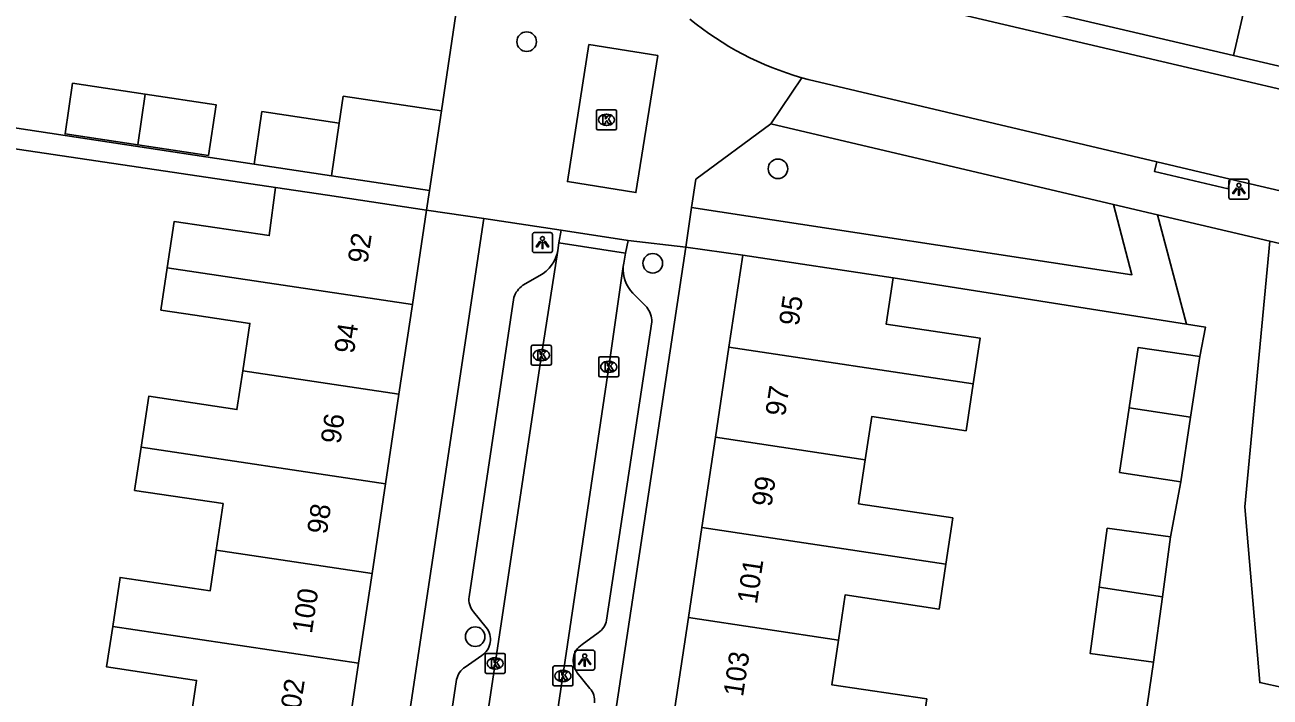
# Model space of a CAD drawing. Extents: x 163010 to 163853, y 382793 to 383982.
# Drawn here: x 163667.4 to 163729.5, y 383335.5 to 383369 of the extents above; entities that cross this region are included whole.
import ezdxf

# ---------------------------------------------------------------- set-up
doc = ezdxf.new("R2010")
doc.units = 0
for name, color, linetype in [('IMGEO_Boom', 7, 'Continuous'), ('IMGEO_Groenvoorziening', 7, 'Continuous'), ('IMGEO_Kolk', 7, 'Continuous'), ('IMGEO_Lichtpunt', 7, 'Continuous'), ('IMGEO_Muur', 7, 'Continuous'), ('IMGEO_Pand', 7, 'Continuous'), ('IMGEO_Pand_nummerreeks', 7, 'Continuous'), ('IMGEO_Rijbaan_lokaal_open', 7, 'Continuous'), ('IMGEO_Voetpad_open', 7, 'Continuous')]:
    doc.layers.add(name, color=color, linetype=linetype)

msp = doc.modelspace()

# ---------------------------------------------------------------- linework, layer by layer
at = {"layer": 'IMGEO_Boom'}
for centre in [(163692.421, 383368.175), (163704.953, 383361.833), (163698.71, 383357.12), (163689.853, 383338.492)]:
    msp.add_circle(centre, 0.489, dxfattribs=at)
at = {"layer": 'IMGEO_Groenvoorziening'}
for points in [[(163728.272, 383370.057), (163727.67, 383367.493)], [(163700.65, 383359.9), (163722.609, 383356.545), (163721.682, 383360.059)], [(163703.2, 383357.522), (163700.353, 383357.923)], [(163725.324, 383354.091), (163710.692, 383356.399)]]:
    msp.add_lwpolyline(points, dxfattribs=at)
at = {"layer": 'IMGEO_Kolk'}
for p, q in [((163695.978, 383364.777), (163696.83, 383364.777)), ((163695.903, 383363.851), (163695.903, 383364.703)), ((163696.391, 383364.557), (163696.416, 383364.557)), ((163696.904, 383364.703), (163696.904, 383363.851)), ((163696.83, 383363.777), (163695.978, 383363.777)), ((163696.414, 383363.997), (163696.389, 383363.997)), ((163692.652, 383352.107), (163692.652, 383352.959)), ((163692.727, 383353.033), (163693.579, 383353.033)), ((163693.653, 383352.959), (163693.653, 383352.107)), ((163693.14, 383352.813), (163693.165, 383352.813)), ((163696.012, 383351.527), (163696.012, 383352.379)), ((163696.087, 383352.453), (163696.939, 383352.453)), ((163697.013, 383352.379), (163697.013, 383351.527)), ((163693.579, 383352.033), (163692.727, 383352.033)), ((163693.163, 383352.253), (163693.138, 383352.253)), ((163696.5, 383352.233), (163696.525, 383352.233)), ((163696.939, 383351.453), (163696.087, 383351.453)), ((163696.523, 383351.673), (163696.498, 383351.673)), ((163690.348, 383336.733), (163690.348, 383337.585)), ((163690.423, 383337.659), (163691.275, 383337.659)), ((163690.836, 383337.439), (163690.861, 383337.439)), ((163691.349, 383337.585), (163691.349, 383336.733)), ((163690.859, 383336.879), (163690.834, 383336.879)), ((163693.728, 383336.108), (163693.728, 383336.96)), ((163693.803, 383337.034), (163694.655, 383337.034)), ((163694.216, 383336.814), (163694.241, 383336.814)), ((163694.729, 383336.96), (163694.729, 383336.108)), ((163691.275, 383336.659), (163690.423, 383336.659)), ((163694.239, 383336.254), (163694.214, 383336.254)), ((163694.655, 383336.034), (163693.803, 383336.034))]:
    msp.add_line(p, q, dxfattribs=at)
for points in [[(163695.978, 383364.777), (163696.83, 383364.777)], [(163695.903, 383363.851), (163695.903, 383364.703)], [(163696.224, 383364.477), (163696.347, 383364.477), (163696.347, 383364.326), (163696.477, 383364.477), (163696.641, 383364.477), (163696.495, 383364.326), (163696.648, 383364.077), (163696.496, 383364.077), (163696.411, 383364.241), (163696.347, 383364.174), (163696.347, 383364.077), (163696.224, 383364.077), (163696.224, 383364.477)], [(163696.904, 383364.703), (163696.904, 383363.851)], [(163696.83, 383363.777), (163695.978, 383363.777)], [(163692.652, 383352.107), (163692.652, 383352.959)], [(163692.727, 383353.033), (163693.579, 383353.033)], [(163693.653, 383352.959), (163693.653, 383352.107)], [(163692.973, 383352.733), (163693.096, 383352.733), (163693.096, 383352.582), (163693.226, 383352.733), (163693.39, 383352.733), (163693.244, 383352.582), (163693.397, 383352.333), (163693.245, 383352.333), (163693.16, 383352.497), (163693.096, 383352.43), (163693.096, 383352.333), (163692.973, 383352.333), (163692.973, 383352.733)], [(163696.012, 383351.527), (163696.012, 383352.379)], [(163696.087, 383352.453), (163696.939, 383352.453)], [(163697.013, 383352.379), (163697.013, 383351.527)], [(163693.579, 383352.033), (163692.727, 383352.033)], [(163696.333, 383352.153), (163696.456, 383352.153), (163696.456, 383352.002), (163696.586, 383352.153), (163696.75, 383352.153), (163696.604, 383352.002), (163696.757, 383351.753), (163696.605, 383351.753), (163696.52, 383351.917), (163696.456, 383351.85), (163696.456, 383351.753), (163696.333, 383351.753), (163696.333, 383352.153)], [(163696.939, 383351.453), (163696.087, 383351.453)], [(163690.348, 383336.733), (163690.348, 383337.585)], [(163690.423, 383337.659), (163691.275, 383337.659)], [(163691.349, 383337.585), (163691.349, 383336.733)], [(163690.669, 383337.359), (163690.792, 383337.359), (163690.792, 383337.208), (163690.922, 383337.359), (163691.086, 383337.359), (163690.94, 383337.208), (163691.093, 383336.959), (163690.941, 383336.959), (163690.856, 383337.123), (163690.792, 383337.056), (163690.792, 383336.959), (163690.669, 383336.959), (163690.669, 383337.359)], [(163693.728, 383336.108), (163693.728, 383336.96)], [(163693.803, 383337.034), (163694.655, 383337.034)], [(163694.729, 383336.96), (163694.729, 383336.108)], [(163691.275, 383336.659), (163690.423, 383336.659)], [(163694.049, 383336.734), (163694.172, 383336.734), (163694.172, 383336.583), (163694.302, 383336.734), (163694.466, 383336.734), (163694.32, 383336.583), (163694.473, 383336.334), (163694.321, 383336.334), (163694.236, 383336.498), (163694.172, 383336.431), (163694.172, 383336.334), (163694.049, 383336.334), (163694.049, 383336.734)], [(163694.655, 383336.034), (163693.803, 383336.034)]]:
    msp.add_lwpolyline(points, dxfattribs=at)
for centre, start, end in [((163695.98, 383364.701), 91.55205, 178.44795), ((163695.98, 383364.701), 91.55205, 178.44795), ((163696.828, 383364.701), 1.55205, 88.44795), ((163696.828, 383364.701), 1.55205, 88.44795), ((163695.98, 383363.853), 181.55205, 268.44795), ((163695.98, 383363.853), 181.55205, 268.44795), ((163696.828, 383363.853), 271.55205, 358.44795), ((163696.828, 383363.853), 271.55205, 358.44795), ((163692.729, 383352.957), 91.55205, 178.44795), ((163692.729, 383352.957), 91.55205, 178.44795), ((163693.577, 383352.957), 1.55205, 88.44795), ((163693.577, 383352.957), 1.55205, 88.44795), ((163696.089, 383352.377), 91.55205, 178.44795), ((163696.089, 383352.377), 91.55205, 178.44795), ((163696.937, 383352.377), 1.55205, 88.44795), ((163696.937, 383352.377), 1.55205, 88.44795), ((163692.729, 383352.109), 181.55205, 268.44795), ((163692.729, 383352.109), 181.55205, 268.44795), ((163693.577, 383352.109), 271.55205, 358.44795), ((163693.577, 383352.109), 271.55205, 358.44795), ((163696.089, 383351.529), 181.55205, 268.44795), ((163696.089, 383351.529), 181.55205, 268.44795), ((163696.937, 383351.529), 271.55205, 358.44795), ((163696.937, 383351.529), 271.55205, 358.44795), ((163690.425, 383337.583), 91.55205, 178.44795), ((163690.425, 383337.583), 91.55205, 178.44795), ((163691.273, 383337.583), 1.55205, 88.44795), ((163691.273, 383337.583), 1.55205, 88.44795), ((163693.805, 383336.958), 91.55205, 178.44795), ((163693.805, 383336.958), 91.55205, 178.44795), ((163694.653, 383336.958), 1.55205, 88.44795), ((163694.653, 383336.958), 1.55205, 88.44795), ((163690.425, 383336.735), 181.55205, 268.44795), ((163690.425, 383336.735), 181.55205, 268.44795), ((163691.273, 383336.735), 271.55205, 358.44795), ((163691.273, 383336.735), 271.55205, 358.44795), ((163693.805, 383336.11), 181.55205, 268.44795), ((163693.805, 383336.11), 181.55205, 268.44795), ((163694.653, 383336.11), 271.55205, 358.44795), ((163694.653, 383336.11), 271.55205, 358.44795)]:
    msp.add_arc(centre, 0.0765, start, end, dxfattribs=at)
for centre, major_axis, ratio, start_param, end_param in [((163696.39, 383364.277), (-0.387, 0.002), 0.722429, 4.712389, 7.853982), ((163696.415, 383364.277), (-0.39, 0.002), 0.717154, 1.570796, 4.712389), ((163693.139, 383352.533), (-0.387, 0.002), 0.722429, 4.712389, 7.853982), ((163693.164, 383352.533), (-0.39, 0.002), 0.717154, 1.570796, 4.712389), ((163696.499, 383351.953), (-0.387, 0.002), 0.722429, 4.712389, 7.853982), ((163696.524, 383351.953), (-0.39, 0.002), 0.717154, 1.570796, 4.712389), ((163690.835, 383337.159), (-0.387, 0.002), 0.722429, 4.712389, 7.853982), ((163690.86, 383337.159), (-0.39, 0.002), 0.717154, 1.570796, 4.712389), ((163694.215, 383336.534), (-0.387, 0.002), 0.722429, 4.712389, 7.853982), ((163694.24, 383336.534), (-0.39, 0.002), 0.717154, 1.570796, 4.712389)]:
    msp.add_ellipse(centre, major_axis=major_axis, ratio=ratio, start_param=start_param, end_param=end_param, dxfattribs=at)
at = {"layer": 'IMGEO_Lichtpunt'}
for p, q in [((163727.444, 383361.216), (163727.444, 383360.409)), ((163727.444, 383361.216), (163727.444, 383360.409)), ((163728.346, 383361.311), (163727.538, 383361.311)), ((163728.346, 383361.311), (163727.538, 383361.311)), ((163728.44, 383360.409), (163728.44, 383361.216)), ((163728.44, 383360.409), (163728.44, 383361.216)), ((163727.538, 383360.315), (163728.346, 383360.315)), ((163727.538, 383360.315), (163728.346, 383360.315)), ((163692.711, 383358.556), (163692.711, 383357.749)), ((163692.711, 383358.556), (163692.711, 383357.749)), ((163693.613, 383358.651), (163692.805, 383358.651)), ((163693.613, 383358.651), (163692.805, 383358.651)), ((163693.707, 383357.749), (163693.707, 383358.556)), ((163693.707, 383357.749), (163693.707, 383358.556)), ((163692.805, 383357.655), (163693.613, 383357.655)), ((163692.805, 383357.655), (163693.613, 383357.655)), ((163694.818, 383337.727), (163694.818, 383336.92)), ((163694.818, 383337.727), (163694.818, 383336.92)), ((163695.72, 383337.822), (163694.912, 383337.822)), ((163695.72, 383337.822), (163694.912, 383337.822)), ((163695.814, 383336.92), (163695.814, 383337.727)), ((163695.814, 383336.92), (163695.814, 383337.727)), ((163694.912, 383336.826), (163695.72, 383336.826)), ((163694.912, 383336.826), (163695.72, 383336.826))]:
    msp.add_line(p, q, dxfattribs=at)
for points in [[(163727.818, 383360.88), (163727.857, 383360.852), (163727.669, 383360.59), (163727.631, 383360.617), (163727.818, 383360.88)], [(163727.92, 383360.832), (163727.967, 383360.832), (163727.967, 383360.51), (163727.92, 383360.51), (163727.92, 383360.832)], [(163728.03, 383360.852), (163728.068, 383360.879), (163728.255, 383360.617), (163728.216, 383360.589), (163728.03, 383360.852)], [(163693.085, 383358.22), (163693.124, 383358.192), (163692.936, 383357.93), (163692.898, 383357.957), (163693.085, 383358.22)], [(163693.187, 383358.172), (163693.234, 383358.172), (163693.234, 383357.85), (163693.187, 383357.85), (163693.187, 383358.172)], [(163693.297, 383358.192), (163693.335, 383358.219), (163693.522, 383357.957), (163693.483, 383357.929), (163693.297, 383358.192)], [(163695.192, 383337.391), (163695.231, 383337.363), (163695.043, 383337.101), (163695.005, 383337.128), (163695.192, 383337.391)], [(163695.294, 383337.343), (163695.341, 383337.343), (163695.341, 383337.021), (163695.294, 383337.021), (163695.294, 383337.343)], [(163695.404, 383337.363), (163695.442, 383337.39), (163695.629, 383337.128), (163695.59, 383337.1), (163695.404, 383337.363)]]:
    msp.add_lwpolyline(points, dxfattribs=at)
for centre in [(163727.943, 383361.014), (163693.21, 383358.354), (163695.317, 383337.525)]:
    msp.add_circle(centre, 0.0994, dxfattribs=at)
for centre, start, end in [((163727.538, 383361.216), 90, 180), ((163727.538, 383361.216), 90, 180), ((163728.346, 383361.216), 0, 90), ((163728.346, 383361.216), 0, 90), ((163727.538, 383360.409), 180, 270), ((163727.538, 383360.409), 180, 270), ((163728.346, 383360.409), 270, 0), ((163728.346, 383360.409), 270, 360), ((163692.805, 383358.556), 90, 180), ((163692.805, 383358.556), 90, 180), ((163693.613, 383358.556), 0, 90), ((163693.613, 383358.556), 0, 90), ((163692.805, 383357.749), 180, 270), ((163692.805, 383357.749), 180, 270), ((163693.613, 383357.749), 270, 0), ((163693.613, 383357.749), 270, 360), ((163694.912, 383337.727), 90, 180), ((163694.912, 383337.727), 90, 180), ((163695.72, 383337.727), 0, 90), ((163695.72, 383337.727), 0, 90), ((163694.912, 383336.92), 180, 270), ((163694.912, 383336.92), 180, 270), ((163695.72, 383336.92), 270, 0), ((163695.72, 383336.92), 270, 360)]:
    msp.add_arc(centre, 0.0946, start, end, dxfattribs=at)
at = {"layer": 'IMGEO_Muur'}
msp.add_lwpolyline([(163689.677, 383374.841), (163688.169, 383364.722)], dxfattribs=at)
at = {"layer": 'IMGEO_Pand'}
for points in [[(163673.398, 383365.559), (163669.774, 383366.103), (163669.395, 383363.574), (163673.027, 383363.029)], [(163673.027, 383363.029), (163673.398, 383365.559)], [(163673.027, 383363.029), (163676.547, 383362.501), (163676.927, 383365.03), (163673.398, 383365.559)], [(163688.169, 383364.722), (163683.274, 383365.452), (163683.074, 383364.109)], [(163683.074, 383364.109), (163679.218, 383364.684), (163678.827, 383362.061)], [(163688.169, 383364.722), (163687.578, 383360.756)], [(163682.683, 383361.486), (163683.074, 383364.109)], [(163682.683, 383361.486), (163678.827, 383362.061)], [(163687.578, 383360.756), (163682.683, 383361.486)], [(163674.493, 383356.895), (163674.841, 383359.212), (163679.579, 383358.505), (163679.889, 383360.907)], [(163679.889, 383360.907), (163682.488, 383360.517), (163687.432, 383359.776)], [(163687.432, 383359.776), (163686.723, 383355.059)], [(163702.512, 383352.936), (163703.2, 383357.522)], [(163710.692, 383356.399), (163703.2, 383357.522)], [(163678.259, 383351.756), (163678.614, 383354.117), (163675.862, 383354.53), (163674.176, 383354.783), (163674.493, 383356.895)], [(163686.723, 383355.059), (163674.493, 383356.895)], [(163710.692, 383356.399), (163710.345, 383354.09), (163715.032, 383353.387), (163714.689, 383351.102)], [(163686.723, 383355.059), (163686.052, 383350.586)], [(163701.838, 383348.438), (163702.512, 383352.936)], [(163702.512, 383352.936), (163714.689, 383351.102)], [(163722.473, 383349.907), (163722.926, 383352.926), (163725.99, 383352.466)], [(163725.99, 383352.466), (163725.537, 383349.446)], [(163673.191, 383347.943), (163673.572, 383350.484), (163677.969, 383349.825), (163678.259, 383351.756)], [(163678.259, 383351.756), (163686.052, 383350.586)], [(163714.689, 383351.102), (163714.339, 383348.768), (163709.628, 383349.475), (163709.304, 383347.313)], [(163686.052, 383350.586), (163685.38, 383346.113)], [(163725.054, 383346.225), (163721.99, 383346.685), (163722.473, 383349.907)], [(163725.537, 383349.446), (163722.473, 383349.907)], [(163725.537, 383349.446), (163725.054, 383346.225)], [(163701.163, 383343.94), (163701.838, 383348.438)], [(163701.838, 383348.438), (163709.304, 383347.313)], [(163676.933, 383342.807), (163677.281, 383345.129), (163672.868, 383345.791), (163673.191, 383347.943)], [(163673.191, 383347.943), (163685.38, 383346.113)], [(163709.304, 383347.313), (163708.975, 383345.123), (163713.67, 383344.418), (163713.323, 383342.108)], [(163685.38, 383346.113), (163684.708, 383341.64)], [(163700.489, 383339.443), (163701.163, 383343.94)], [(163713.323, 383342.108), (163701.163, 383343.94)], [(163724.531, 383343.474), (163721.374, 383343.9), (163720.977, 383340.955)], [(163724.127, 383340.48), (163724.531, 383343.474)], [(163671.773, 383339.008), (163672.139, 383341.453), (163676.629, 383340.779), (163676.933, 383342.807)], [(163676.933, 383342.807), (163684.708, 383341.64)], [(163713.323, 383342.108), (163712.987, 383339.87), (163708.305, 383340.573), (163707.966, 383338.316)], [(163684.708, 383341.64), (163684.036, 383337.167)], [(163720.977, 383340.955), (163720.53, 383337.65), (163723.687, 383337.224)], [(163720.977, 383340.955), (163724.127, 383340.48)], [(163723.687, 383337.224), (163724.127, 383340.48)], [(163699.814, 383334.944), (163700.489, 383339.443)], [(163707.966, 383338.316), (163700.489, 383339.443)], [(163675.587, 383333.862), (163675.954, 383336.31), (163671.469, 383336.983), (163671.773, 383339.008)], [(163684.036, 383337.167), (163671.773, 383339.008)], [(163707.966, 383338.316), (163707.633, 383336.095), (163712.372, 383335.384), (163712.03, 383333.104)], [(163684.036, 383337.167), (163683.364, 383332.694)]]:
    msp.add_lwpolyline(points, dxfattribs=at)
at = {"layer": 'IMGEO_Rijbaan_lokaal_open'}
for points in [[(163709.083, 383394.513), (163708.387, 383394.653), (163708.16, 383394.698), (163707.763, 383394.698), (163706.978, 383394.611), (163706.331, 383394.361), (163704.033, 383392.935), (163703.462, 383392.42), (163703.13, 383391.966), (163702.774, 383391.345), (163702.487, 383390.383), (163700.797, 383377.159), (163701.151, 383376.341), (163703.032, 383374.081), (163704.75, 383372.51), (163706.496, 383371.33), (163751.936, 383360.663)], [(163698.955, 383367.489), (163697.866, 383360.647), (163694.449, 383361.193), (163695.525, 383368.031), (163698.955, 383367.489)], [(163706.146, 383366.375), (163706.46, 383366.291), (163723.85, 383362.173)], [(163723.85, 383362.173), (163727.513, 383361.317)], [(163727.513, 383361.317), (163750.811, 383355.873)], [(163694.031, 383358.138), (163694.133, 383358.769)], [(163694.133, 383358.769), (163697.476, 383358.249)], [(163693.969, 383357.75), (163694.031, 383358.138)], [(163697.358, 383357.62), (163694.031, 383358.138)], [(163697.476, 383358.249), (163697.358, 383357.62)], [(163687.172, 383312.556), (163687.665, 383315.891), (163693.154, 383352.529), (163693.969, 383357.75)], [(163697.358, 383357.62), (163697.266, 383357.129), (163697.241, 383356.956)], [(163697.241, 383356.956), (163696.512, 383351.957), (163694.229, 383336.538), (163690.545, 383312.009)]]:
    msp.add_lwpolyline(points, dxfattribs=at)
msp.add_arc((163710.432, 383381.335), 15.562, 230.62879, 254.01489, dxfattribs=at)
at = {"layer": 'IMGEO_Voetpad_open'}
for points in [[(163689.677, 383374.841), (163688.169, 383364.722)], [(163727.67, 383367.493), (163709.844, 383371.657)], [(163751.246, 383361.985), (163727.67, 383367.493)], [(163678.827, 383362.061), (163647.899, 383366.759)], [(163704.606, 383364.072), (163706.146, 383366.375)], [(163700.65, 383359.9), (163700.862, 383361.314), (163704.606, 383364.072)], [(163704.606, 383364.072), (163721.682, 383360.059)], [(163679.889, 383360.907), (163664.081, 383363.249), (163659.743, 383335.218), (163658.351, 383326.217), (163656.981, 383317.216), (163656.609, 383313.683)], [(163727.513, 383361.317), (163727.402, 383360.841), (163723.74, 383361.698), (163723.85, 383362.173)], [(163687.432, 383359.776), (163687.578, 383360.756)], [(163687.432, 383359.776), (163690.288, 383359.355)], [(163700.353, 383357.923), (163700.65, 383359.9)], [(163721.682, 383360.059), (163723.887, 383359.541)], [(163681.486, 383300.797), (163690.288, 383359.355)], [(163690.288, 383359.355), (163694.133, 383358.769)], [(163723.887, 383359.541), (163729.488, 383358.225)], [(163723.887, 383359.541), (163725.324, 383354.091)], [(163700.353, 383357.923), (163684.056, 383250), (163682.442, 383239.311)], [(163697.476, 383358.249), (163700.353, 383357.923)], [(163731.419, 383335.679), (163728.982, 383336.204), (163728.236, 383344.971), (163729.488, 383358.225)], [(163729.488, 383358.225), (163774.855, 383347.564)], [(163692.232, 383356.023), (163693.073, 383356.505)], [(163697.72, 383355.631), (163698.407, 383354.931)], [(163689.549, 383340.478), (163691.778, 383355.407)], [(163698.659, 383354.191), (163696.403, 383339.319)], [(163725.99, 383352.466), (163726.274, 383353.941), (163725.324, 383354.091)], [(163724.531, 383343.474), (163725.054, 383346.225)], [(163690.408, 383338.956), (163689.773, 383339.726)], [(163695.992, 383338.692), (163695.181, 383338.104)], [(163689.354, 383336.974), (163690.19, 383337.559)], [(163723.266, 383334.372), (163723.687, 383337.224)], [(163685.8, 383315.505), (163688.928, 383336.351)], [(163694.941, 383336.697), (163695.572, 383335.913)]]:
    msp.add_lwpolyline(points, dxfattribs=at)
for centre, radius, start, end in [((163692.24, 383358.049), 1.754, 298.33473, 350.18175), ((163698.894, 383356.804), 1.66, 174.76266, 224.98814), ((163692.95, 383355.019), 1.234, 125.55003, 161.66858), ((163697.56, 383354.23), 1.1, 357.99247, 39.61911), ((163690.494, 383340.35), 0.953, 172.28314, 220.89153), ((163695.537, 383339.438), 0.874, 301.36154, 352.14858), ((163689.645, 383338.359), 0.968, 304.22491, 38.03629), ((163695.726, 383337.287), 0.982, 123.72066, 216.91914), ((163689.808, 383336.206), 0.892, 120.60438, 170.66791), ((163694.911, 383335.303), 0.899, 352.64505, 42.70086)]:
    msp.add_arc(centre, radius, start, end, dxfattribs=at)

# ---------------------------------------------------------------- texts
at = {"layer": 'IMGEO_Pand_nummerreeks'}
for s, rotation, p in [('92', 81.45741, (163684.479, 383357.078)), ('95', 81.47143, (163705.983, 383353.962)), ('94', 81.45741, (163683.802, 383352.577)), ('97', 81.47143, (163705.306, 383349.452)), ('96', 81.45741, (163683.126, 383348.073)), ('99', 81.47143, (163704.63, 383344.941)), ('98', 81.45741, (163682.45, 383343.572)), ('101', 81.47143, (163703.902, 383340.088)), ('100', 81.45741, (163681.705, 383338.614)), ('103', 81.47143, (163703.209, 383335.464)), ('102', 81.45741, (163681.027, 383334.104))]:
    msp.add_text(s, height=1, rotation=rotation, dxfattribs=at).set_placement(p)

doc.saveas('drawing.dxf')
